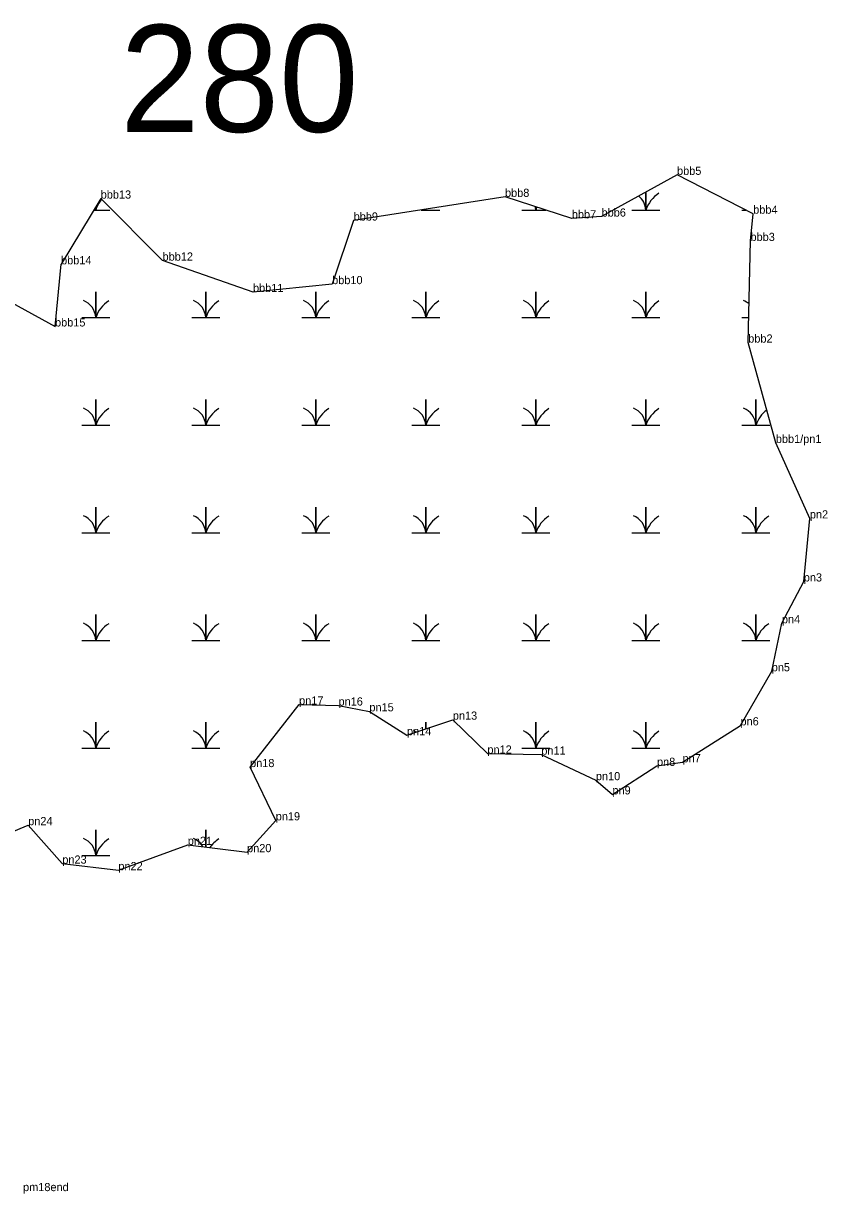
# Model space of a CAD drawing. Extents: x 2072529 to 2268796, y 436423 to 470397.
# Drawn here: x 2242039 to 2242530, y 439816 to 440532 of the extents above; entities that cross this region are included whole.
import ezdxf

# ---------------------------------------------------------------- set-up
doc = ezdxf.new("R2010")
doc.units = 0
for name, color, linetype in [('Default', 7, 'Continuous'), ('Exist Environmental Wetland Boundary', 7, 'Continuous'), ('Exist Environmental Wetland Boundary Cogo Comment', 7, 'Continuous'), ('Exist Environmental Wetland Boundary Cogo Point CELL', 7, 'Continuous'), ('Exist Hydro Swamp or Marsh', 7, 'Continuous')]:
    doc.layers.add(name, color=color, linetype=linetype)

msp = doc.modelspace()

# ---------------------------------------------------------------- linework, layer by layer
at = {"layer": 'Exist Environmental Wetland Boundary'}
for points in [[(2242016.52, 440031.17), (2242041.59, 440041.54), (2242062.43, 440018.03), (2242096.69, 440014.03), (2242139.12, 440029.51), (2242175.36, 440025.04), (2242192.89, 440044.51), (2242177.2, 440077.07), (2242207.17, 440115.29), (2242231.28, 440114.71), (2242250.14, 440111.17), (2242273.12, 440096.55), (2242301.15, 440106.06), (2242322.27, 440085.32), (2242355.23, 440084.68), (2242388.6, 440069.06), (2242398.71, 440060.37), (2242425.95, 440077.83), (2242441.53, 440080.02), (2242476.97, 440102.58), (2242496.07, 440135.68), (2242502.31, 440165.05), (2242515.66, 440190.59), (2242519.41, 440229.14), (2242498.59, 440275.3), (2242481.72, 440336.67), (2242483.1, 440398.81), (2242484.75, 440415.48), (2242438.2, 440439.24), (2242392.06, 440413.73), (2242373.89, 440412.62), (2242333.04, 440425.78), (2242240.52, 440411.29), (2242227.38, 440372.41), (2242179, 440367.6), (2242123.71, 440386.79), (2242085.9, 440424.73), (2242061.66, 440384.54)], [(2242016.68, 440369.08), (2242057.98, 440346.52), (2242061.66, 440384.54)]]:
    msp.add_lwpolyline(points, dxfattribs=at)
at = {"layer": 'Exist Environmental Wetland Boundary Cogo Point CELL'}
for p, q in [((2242438.2, 440439.24), (2242438.2, 440439.24)), ((2242333.04, 440425.78), (2242333.04, 440425.78)), ((2242085.9, 440424.73), (2242085.9, 440424.73)), ((2242373.89, 440412.62), (2242373.89, 440412.62)), ((2242392.06, 440413.73), (2242392.06, 440413.73)), ((2242484.75, 440415.48), (2242484.75, 440415.48)), ((2242240.52, 440411.29), (2242240.52, 440411.29)), ((2242483.1, 440398.81), (2242483.1, 440398.81)), ((2242061.66, 440384.54), (2242061.66, 440384.54)), ((2242123.71, 440386.79), (2242123.71, 440386.79)), ((2242227.38, 440372.41), (2242227.38, 440372.41)), ((2242179, 440367.6), (2242179, 440367.6)), ((2242057.98, 440346.52), (2242057.98, 440346.52)), ((2242481.72, 440336.67), (2242481.72, 440336.67)), ((2242498.59, 440275.3), (2242498.59, 440275.3)), ((2242519.41, 440229.14), (2242519.41, 440229.14)), ((2242515.66, 440190.59), (2242515.66, 440190.59)), ((2242502.31, 440165.05), (2242502.31, 440165.05)), ((2242496.07, 440135.68), (2242496.07, 440135.68)), ((2242207.17, 440115.29), (2242207.17, 440115.29)), ((2242231.28, 440114.71), (2242231.28, 440114.71)), ((2242250.14, 440111.17), (2242250.14, 440111.17)), ((2242301.15, 440106.06), (2242301.15, 440106.06)), ((2242273.12, 440096.55), (2242273.12, 440096.55)), ((2242476.97, 440102.58), (2242476.97, 440102.58)), ((2242322.27, 440085.32), (2242322.27, 440085.32)), ((2242355.23, 440084.68), (2242355.23, 440084.68)), ((2242177.2, 440077.07), (2242177.2, 440077.07)), ((2242425.95, 440077.83), (2242425.95, 440077.83)), ((2242441.53, 440080.02), (2242441.53, 440080.02)), ((2242388.6, 440069.06), (2242388.6, 440069.06)), ((2242398.71, 440060.37), (2242398.71, 440060.37)), ((2242041.59, 440041.54), (2242041.59, 440041.54)), ((2242192.89, 440044.51), (2242192.89, 440044.51)), ((2242139.12, 440029.51), (2242139.12, 440029.51)), ((2242175.36, 440025.04), (2242175.36, 440025.04)), ((2242062.43, 440018.03), (2242062.43, 440018.03)), ((2242096.69, 440014.03), (2242096.69, 440014.03))]:
    msp.add_line(p, q, dxfattribs=at)
at = {"layer": 'Exist Hydro Swamp or Marsh'}
for points in [[(2242410.52, 440417.75), (2242419.12, 440417.75), (2242419.12, 440428.69)], [(2242419.12, 440428.69), (2242419.12, 440417.75), (2242427.72, 440417.75)], [(2242081.69, 440417.75), (2242082.87, 440417.75), (2242082.87, 440419.71)], [(2242082.87, 440419.71), (2242082.87, 440417.75), (2242091.47, 440417.75)], [(2242343.27, 440417.75), (2242351.87, 440417.75), (2242351.87, 440419.71)], [(2242351.87, 440419.71), (2242351.87, 440417.75), (2242357.97, 440417.75)], [(2242281.74, 440417.75), (2242284.62, 440417.75), (2242284.62, 440418.2)], [(2242284.62, 440418.2), (2242284.62, 440417.75), (2242293.22, 440417.75)], [(2242477.77, 440417.75), (2242480.3, 440417.75)], [(2242074.27, 440351.95), (2242082.87, 440351.95), (2242082.87, 440367.73), (2242082.87, 440351.95), (2242091.47, 440351.95)], [(2242141.52, 440351.95), (2242150.12, 440351.95), (2242150.12, 440367.73), (2242150.12, 440351.95), (2242158.72, 440351.95)], [(2242208.77, 440351.95), (2242217.37, 440351.95), (2242217.37, 440367.73), (2242217.37, 440351.95), (2242225.97, 440351.95)], [(2242276.02, 440351.95), (2242284.62, 440351.95), (2242284.62, 440367.73), (2242284.62, 440351.95), (2242293.22, 440351.95)], [(2242343.27, 440351.95), (2242351.87, 440351.95), (2242351.87, 440367.73), (2242351.87, 440351.95), (2242360.47, 440351.95)], [(2242410.52, 440351.95), (2242419.12, 440351.95), (2242419.12, 440367.73), (2242419.12, 440351.95), (2242427.72, 440351.95)], [(2242477.77, 440351.95), (2242482.06, 440351.95)], [(2242074.27, 440286.15), (2242082.87, 440286.15), (2242082.87, 440301.93), (2242082.87, 440286.15), (2242091.47, 440286.15)], [(2242141.52, 440286.15), (2242150.12, 440286.15), (2242150.12, 440301.93), (2242150.12, 440286.15), (2242158.72, 440286.15)], [(2242208.77, 440286.15), (2242217.37, 440286.15), (2242217.37, 440301.93), (2242217.37, 440286.15), (2242225.97, 440286.15)], [(2242276.02, 440286.15), (2242284.62, 440286.15), (2242284.62, 440301.93), (2242284.62, 440286.15), (2242293.22, 440286.15)], [(2242343.27, 440286.15), (2242351.87, 440286.15), (2242351.87, 440301.93), (2242351.87, 440286.15), (2242360.47, 440286.15)], [(2242410.52, 440286.15), (2242419.12, 440286.15), (2242419.12, 440301.93), (2242419.12, 440286.15), (2242427.72, 440286.15)], [(2242477.77, 440286.15), (2242486.37, 440286.15), (2242486.37, 440301.93), (2242486.37, 440286.15), (2242494.97, 440286.15)], [(2242074.27, 440220.35), (2242082.87, 440220.35), (2242082.87, 440236.13), (2242082.87, 440220.35), (2242091.47, 440220.35)], [(2242141.52, 440220.35), (2242150.12, 440220.35), (2242150.12, 440236.13), (2242150.12, 440220.35), (2242158.72, 440220.35)], [(2242208.77, 440220.35), (2242217.37, 440220.35), (2242217.37, 440236.13), (2242217.37, 440220.35), (2242225.97, 440220.35)], [(2242276.02, 440220.35), (2242284.62, 440220.35), (2242284.62, 440236.13), (2242284.62, 440220.35), (2242293.22, 440220.35)], [(2242343.27, 440220.35), (2242351.87, 440220.35), (2242351.87, 440236.13), (2242351.87, 440220.35), (2242360.47, 440220.35)], [(2242410.52, 440220.35), (2242419.12, 440220.35), (2242419.12, 440236.13), (2242419.12, 440220.35), (2242427.72, 440220.35)], [(2242477.77, 440220.35), (2242486.37, 440220.35), (2242486.37, 440236.13), (2242486.37, 440220.35), (2242494.97, 440220.35)], [(2242074.27, 440154.55), (2242082.87, 440154.55), (2242082.87, 440170.33), (2242082.87, 440154.55), (2242091.47, 440154.55)], [(2242141.52, 440154.55), (2242150.12, 440154.55), (2242150.12, 440170.33), (2242150.12, 440154.55), (2242158.72, 440154.55)], [(2242208.77, 440154.55), (2242217.37, 440154.55), (2242217.37, 440170.33), (2242217.37, 440154.55), (2242225.97, 440154.55)], [(2242276.02, 440154.55), (2242284.62, 440154.55), (2242284.62, 440170.33), (2242284.62, 440154.55), (2242293.22, 440154.55)], [(2242343.27, 440154.55), (2242351.87, 440154.55), (2242351.87, 440170.33), (2242351.87, 440154.55), (2242360.47, 440154.55)], [(2242410.52, 440154.55), (2242419.12, 440154.55), (2242419.12, 440170.33), (2242419.12, 440154.55), (2242427.72, 440154.55)], [(2242477.77, 440154.55), (2242486.37, 440154.55), (2242486.37, 440170.33), (2242486.37, 440154.55), (2242494.97, 440154.55)], [(2242074.27, 440088.75), (2242082.87, 440088.75), (2242082.87, 440104.53), (2242082.87, 440088.75), (2242091.47, 440088.75)], [(2242141.52, 440088.75), (2242150.12, 440088.75), (2242150.12, 440104.53), (2242150.12, 440088.75), (2242158.72, 440088.75)], [(2242284.62, 440100.46), (2242284.62, 440104.53), (2242284.62, 440100.46)], [(2242343.27, 440088.75), (2242351.87, 440088.75), (2242351.87, 440104.53), (2242351.87, 440088.75), (2242360.47, 440088.75)], [(2242410.52, 440088.75), (2242419.12, 440088.75), (2242419.12, 440104.53), (2242419.12, 440088.75), (2242427.72, 440088.75)], [(2242074.27, 440022.95), (2242082.87, 440022.95), (2242082.87, 440038.73), (2242082.87, 440022.95), (2242091.47, 440022.95)], [(2242150.12, 440028.15), (2242150.12, 440038.73), (2242150.12, 440028.15)]]:
    msp.add_lwpolyline(points, dxfattribs=at)
for centre, radius, start, end in [((2242406.86, 440416.86), 12.3, 4.14034, 50.0116), ((2242437.36, 440411.69), 19.22, 122.12745, 161.62219), ((2242070.61, 440416.86), 12.3, 4.14034, 11.64061), ((2242101.11, 440411.69), 19.22, 139.56985, 161.62219), ((2242339.61, 440416.86), 12.3, 4.14034, 13.91887), ((2242370.11, 440411.69), 19.22, 156.03743, 161.62219), ((2242272.36, 440416.86), 12.3, 4.14034, 6.2196), ((2242302.86, 440411.69), 19.22, 160.11838, 161.62219), ((2242070.61, 440351.06), 12.3, 4.14034, 67.53497), ((2242101.11, 440345.89), 19.22, 122.12745, 161.62219), ((2242137.86, 440351.06), 12.3, 4.14034, 67.53497), ((2242168.36, 440345.89), 19.22, 122.12745, 161.62219), ((2242205.11, 440351.06), 12.3, 4.14034, 67.53497), ((2242235.61, 440345.89), 19.22, 122.12745, 161.62219), ((2242272.36, 440351.06), 12.3, 4.14034, 67.53497), ((2242302.86, 440345.89), 19.22, 122.12745, 161.62219), ((2242339.61, 440351.06), 12.3, 4.14034, 67.53497), ((2242370.11, 440345.89), 19.22, 122.12745, 161.62219), ((2242406.86, 440351.06), 12.3, 4.14034, 67.53497), ((2242437.36, 440345.89), 19.22, 122.12745, 161.62219), ((2242474.11, 440351.06), 12.3, 48.55912, 67.53497), ((2242070.61, 440285.26), 12.3, 4.14034, 67.53497), ((2242101.11, 440280.09), 19.22, 122.12745, 161.62219), ((2242137.86, 440285.26), 12.3, 4.14034, 67.53497), ((2242168.36, 440280.09), 19.22, 122.12745, 161.62219), ((2242205.11, 440285.26), 12.3, 4.14034, 67.53497), ((2242235.61, 440280.09), 19.22, 122.12745, 161.62219), ((2242272.36, 440285.26), 12.3, 4.14034, 67.53497), ((2242302.86, 440280.09), 19.22, 122.12745, 161.62219), ((2242339.61, 440285.26), 12.3, 4.14034, 67.53497), ((2242370.11, 440280.09), 19.22, 122.12745, 161.62219), ((2242406.86, 440285.26), 12.3, 4.14034, 67.53497), ((2242437.36, 440280.09), 19.22, 122.12745, 161.62219), ((2242474.11, 440285.26), 12.3, 4.14034, 67.53497), ((2242504.61, 440280.09), 19.22, 126.96879, 161.62219), ((2242070.61, 440219.46), 12.3, 4.14034, 67.53497), ((2242101.11, 440214.29), 19.22, 122.12745, 161.62219), ((2242137.86, 440219.46), 12.3, 4.14034, 67.53497), ((2242168.36, 440214.29), 19.22, 122.12745, 161.62219), ((2242205.11, 440219.46), 12.3, 4.14034, 67.53497), ((2242235.61, 440214.29), 19.22, 122.12745, 161.62219), ((2242272.36, 440219.46), 12.3, 4.14034, 67.53497), ((2242302.86, 440214.29), 19.22, 122.12745, 161.62219), ((2242339.61, 440219.46), 12.3, 4.14034, 67.53497), ((2242370.11, 440214.29), 19.22, 122.12745, 161.62219), ((2242406.86, 440219.46), 12.3, 4.14034, 67.53497), ((2242437.36, 440214.29), 19.22, 122.12745, 161.62219), ((2242474.11, 440219.46), 12.3, 4.14034, 67.53497), ((2242504.61, 440214.29), 19.22, 122.12745, 161.62219), ((2242070.61, 440153.66), 12.3, 4.14034, 67.53497), ((2242101.11, 440148.49), 19.22, 122.12745, 161.62219), ((2242137.86, 440153.66), 12.3, 4.14034, 67.53497), ((2242168.36, 440148.49), 19.22, 122.12745, 161.62219), ((2242205.11, 440153.66), 12.3, 4.14034, 67.53497), ((2242235.61, 440148.49), 19.22, 122.12745, 161.62219), ((2242272.36, 440153.66), 12.3, 4.14034, 67.53497), ((2242302.86, 440148.49), 19.22, 122.12745, 161.62219), ((2242339.61, 440153.66), 12.3, 4.14034, 67.53497), ((2242370.11, 440148.49), 19.22, 122.12745, 161.62219), ((2242406.86, 440153.66), 12.3, 4.14034, 67.53497), ((2242437.36, 440148.49), 19.22, 122.12745, 161.62219), ((2242474.11, 440153.66), 12.3, 4.14034, 67.53497), ((2242504.61, 440148.49), 19.22, 122.12745, 161.62219), ((2242070.61, 440087.86), 12.3, 4.14034, 67.53497), ((2242101.11, 440082.69), 19.22, 122.12745, 161.62219), ((2242137.86, 440087.86), 12.3, 4.14034, 67.53497), ((2242168.36, 440082.69), 19.22, 122.12745, 161.62219), ((2242272.36, 440087.86), 12.3, 59.26121, 67.53497), ((2242339.61, 440087.86), 12.3, 4.14034, 67.53497), ((2242370.11, 440082.69), 19.22, 122.12745, 161.62219), ((2242406.86, 440087.86), 12.3, 4.14034, 67.53497), ((2242437.36, 440082.69), 19.22, 122.12745, 161.62219), ((2242070.61, 440022.06), 12.3, 4.14034, 67.53497), ((2242101.11, 440016.89), 19.22, 122.12745, 161.62219), ((2242137.86, 440022.06), 12.3, 30.83527, 67.53497), ((2242168.36, 440016.89), 19.22, 122.12745, 145.22547)]:
    msp.add_arc(centre, radius, start, end, dxfattribs=at)

# ---------------------------------------------------------------- texts
at = {"layer": 'Default'}
msp.add_text('280', height=65.34, dxfattribs=at).set_placement((2242097.76, 440465.55))
at = {"layer": 'Exist Environmental Wetland Boundary Cogo Comment'}
for s, p in [('bbb5', (2242438.2, 440439.24)), ('bbb13', (2242085.9, 440424.73)), ('bbb8', (2242333.04, 440425.78)), ('bbb6', (2242392.06, 440413.73)), ('bbb4', (2242484.75, 440415.48)), ('bbb9', (2242240.52, 440411.29)), ('bbb7', (2242373.89, 440412.62)), ('bbb3', (2242483.1, 440398.81)), ('bbb12', (2242123.71, 440386.79)), ('bbb14', (2242061.66, 440384.54)), ('bbb10', (2242227.38, 440372.41)), ('bbb11', (2242179, 440367.6)), ('bbb15', (2242057.98, 440346.52)), ('bbb2', (2242481.72, 440336.67)), ('bbb1/pn1', (2242498.59, 440275.3)), ('pn2', (2242519.41, 440229.14)), ('pn3', (2242515.66, 440190.59)), ('pn4', (2242502.31, 440165.05)), ('pn5', (2242496.07, 440135.68)), ('pn17', (2242207.17, 440115.29)), ('pn16', (2242231.28, 440114.71)), ('pn15', (2242250.14, 440111.17)), ('pn13', (2242301.15, 440106.06)), ('pn6', (2242476.97, 440102.58)), ('pn14', (2242273.12, 440096.55)), ('pn12', (2242322.27, 440085.32)), ('pn11', (2242355.23, 440084.68)), ('pn8', (2242425.95, 440077.83)), ('pn7', (2242441.53, 440080.02)), ('pn18', (2242177.2, 440077.07)), ('pn10', (2242388.6, 440069.06)), ('pn9', (2242398.71, 440060.37)), ('pn24', (2242041.59, 440041.54)), ('pn19', (2242192.89, 440044.51)), ('pn21', (2242139.12, 440029.51)), ('pn20', (2242175.36, 440025.04)), ('pn23', (2242062.43, 440018.03)), ('pn22', (2242096.69, 440014.03)), ('pm18end', (2242038.44, 439817.77))]:
    msp.add_text(s, height=5, dxfattribs=at).set_placement(p)

doc.saveas('drawing.dxf')
